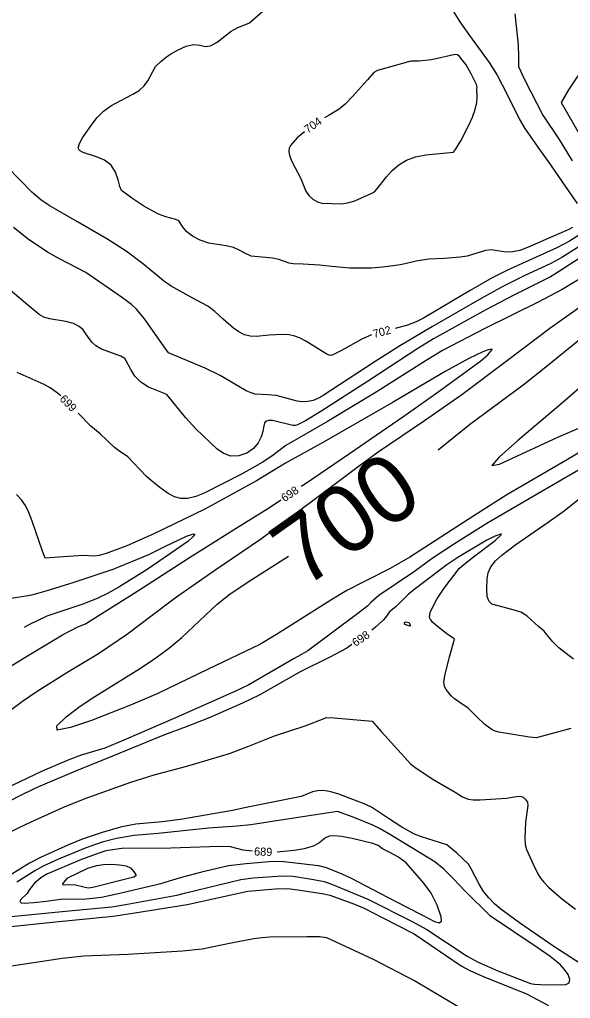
# Model space of a CAD drawing. Extents: x -291892836 to 2945206, y -477993085 to 1832792.
# Drawn here: x 1852187.4 to 1852457.2, y 544304.4 to 544783.9 of the extents above; entities that cross this region are included whole.
import ezdxf

# ---------------------------------------------------------------- set-up
doc = ezdxf.new("R2010")
doc.units = 0
for name, color, linetype in [('DT_X_Contour_Minor', 7, 'Continuous'), ('DT_X_Terrain_Ground_Line', 7, 'Continuous'), ('Level 19', 7, 'Continuous')]:
    doc.layers.add(name, color=color, linetype=linetype)

msp = doc.modelspace()

# ---------------------------------------------------------------- linework, layer by layer
at = {"layer": 'DT_X_Contour_Minor'}
for points in [[(1852269.25, 544679.94), (1852267.52, 544682.06), (1852265.45, 544685.25), (1852263.93, 544686), (1852258.95, 544687.28), (1852255.51, 544688.65), (1852248.24, 544692.47), (1852242.79, 544696.03), (1852237.29, 544700.26), (1852236.53, 544702.19), (1852235.71, 544705.35), (1852234.44, 544709.1), (1852232.29, 544712.57), (1852229, 544715.08), (1852225.12, 544716.74), (1852218.56, 544718.75), (1852216.75, 544719.73), (1852216.12, 544721.15), (1852216.71, 544723.26), (1852218.23, 544725.97), (1852222.69, 544732.56), (1852225.38, 544735.97), (1852228.47, 544739.06), (1852232.02, 544741.61), (1852239.5, 544745.58), (1852242.92, 544747.35), (1852245.9, 544749.23), (1852248.33, 544751.41), (1852250.16, 544753.97), (1852254.02, 544760.84), (1852256.51, 544763.36), (1852259.38, 544765.7), (1852261.75, 544767.24), (1852265.11, 544769.12), (1852268.96, 544770.83), (1852272.62, 544771.7), (1852275.6, 544771.41), (1852278.22, 544770.79), (1852280.98, 544771), (1852284.25, 544772.83), (1852291.11, 544778.21), (1852293.94, 544779.88), (1852299.94, 544782.28), (1852315.86, 544796.37)], [(1852399.87, 544788.06), (1852403.02, 544782.83), (1852407.86, 544776.06), (1852417.48, 544762.9), (1852421.31, 544756.65), (1852426.08, 544747.61), (1852432.13, 544735.32), (1852434.85, 544730.59), (1852441.23, 544721.48), (1852447.45, 544712.78), (1852453.24, 544704.46), (1852460.61, 544693.84)], [(1852429.96, 544786.64), (1852431.64, 544771.54), (1852431.85, 544765.57), (1852431.74, 544760.9), (1852434.53, 544754.89), (1852443.72, 544737.05), (1852451.66, 544725.1), (1852458.06, 544714.66)], [(1852326.91, 544729), (1852323.33, 544725.98), (1852320.03, 544722.24), (1852319.43, 544720.93), (1852319.28, 544719.67), (1852319.41, 544718.22), (1852319.89, 544716.48), (1852320.81, 544714.35), (1852325.03, 544706.45), (1852327.53, 544699.86), (1852329.06, 544697.76), (1852331.05, 544695.88), (1852333.27, 544694.55), (1852335.52, 544693.96), (1852345.04, 544693.68), (1852348.08, 544694.1), (1852351.62, 544695.19), (1852359.67, 544698.68), (1852361.29, 544699.54), (1852363.1, 544701.62), (1852367.18, 544706.94), (1852369.97, 544710), (1852373.16, 544712.75), (1852376.88, 544715.01), (1852381.29, 544716.65), (1852386.38, 544717.61), (1852399.9, 544719.01), (1852401.01, 544720.19), (1852403.63, 544724.58), (1852407.51, 544732.11), (1852409.24, 544736.12), (1852410.57, 544739.89), (1852411.35, 544743.21), (1852411.53, 544745.87), (1852411.41, 544749.94), (1852411.52, 544750.69), (1852411.16, 544752.08), (1852408.58, 544757.35), (1852406.22, 544761.69), (1852402.86, 544765.87), (1852401.87, 544766.59), (1852400.85, 544766.75), (1852389.18, 544764.26), (1852382.88, 544763.59), (1852379.02, 544763.52), (1852362.76, 544759.04), (1852360.97, 544757.9), (1852357.78, 544754.36), (1852350.54, 544746.26), (1852346.82, 544742.44), (1852343.92, 544739.94), (1852339, 544737.03), (1852336.83, 544735.75)], [(1852460.94, 544756.27), (1852456.24, 544749.55), (1852452.68, 544743.36), (1852465.07, 544721.81)], [(1852392.45, 544573.22), (1852407.74, 544585.55), (1852434.1, 544604.97), (1852446.04, 544614.4), (1852469.47, 544633.49), (1852490.97, 544650.93), (1852509.94, 544666.29), (1852527.77, 544680.8), (1852557.05, 544704.36), (1852560.5, 544707.13), (1852579.65, 544721.55), (1852595.38, 544733.42), (1852618.01, 544751.33), (1852621.05, 544753.75)], [(1852359.85, 544629.41), (1852355.1, 544627.35), (1852345.07, 544621.89), (1852340.79, 544619.62), (1852339.89, 544619.43), (1852339.05, 544619.54), (1852337.9, 544620.01), (1852333.61, 544622.6), (1852327.57, 544626.33), (1852324.81, 544627.8), (1852322.18, 544628.84), (1852319.43, 544629.48), (1852316.36, 544629.72), (1852309.72, 544629.35), (1852303.29, 544628.64), (1852300.3, 544628.78), (1852297.5, 544629.56), (1852294.83, 544630.92), (1852292.22, 544632.77), (1852287.18, 544637.21), (1852283.09, 544640.95), (1852279.57, 544643.5), (1852271.98, 544647.6), (1852261.64, 544653.3), (1852257.93, 544655.88), (1852248.18, 544663.95), (1852239.52, 544670.5), (1852230.08, 544676.53), (1852215.81, 544684.82), (1852201.84, 544692.77), (1852197.79, 544695.6), (1852193.43, 544699.38), (1852187.92, 544704.98), (1852180.68, 544712.38)], [(1852464.45, 544674.5), (1852453.1, 544667.34), (1852447.64, 544664.44), (1852434.54, 544658.38), (1852424.19, 544653.17), (1852413.59, 544647.34), (1852389.66, 544633.61), (1852373.15, 544623.81), (1852361.04, 544616.07), (1852335.57, 544599.51), (1852333.49, 544598.35), (1852331.13, 544597.38), (1852328.6, 544596.8), (1852325.98, 544596.66), (1852323.3, 544596.95), (1852318.01, 544598.49), (1852313.05, 544599.77), (1852308.9, 544600.13), (1852302.83, 544600.48), (1852300.86, 544601.01), (1852298.41, 544602.05), (1852292.06, 544605.73), (1852285.58, 544609.6), (1852278.28, 544613.15), (1852260.28, 544620.75), (1852257.93, 544624.03), (1852248.62, 544637.38), (1852244.68, 544642.11), (1852242.16, 544644.32), (1852237.24, 544647.96), (1852219.86, 544660.05), (1852206.86, 544666.72), (1852201.09, 544670), (1852191.58, 544676.32), (1852184.34, 544681.99)], [(1852458.21, 544682.13), (1852456.44, 544681.11), (1852446.68, 544676.78), (1852437.04, 544672.58), (1852432.4, 544670.86), (1852428.19, 544669.95), (1852424.54, 544670.07), (1852418.42, 544671.11), (1852415.59, 544670.77), (1852406.61, 544668.07), (1852403.2, 544667.49), (1852395.48, 544666.88), (1852387.84, 544666.52), (1852382.43, 544665.78), (1852374.01, 544663.81), (1852365.19, 544662.58), (1852359.75, 544662.18), (1852349.07, 544662.22), (1852340.29, 544662.95), (1852334.26, 544663.61), (1852326.33, 544664.14), (1852321.4, 544664.25), (1852319.42, 544664.61), (1852314.45, 544666.36), (1852311.34, 544667.1), (1852300.88, 544668.09), (1852297.98, 544669.31), (1852295.23, 544670.86), (1852292.19, 544672.21), (1852288.54, 544673.02), (1852280.1, 544674.43), (1852275.87, 544675.88), (1852272.11, 544677.8), (1852269.25, 544679.94)], [(1852462.62, 544679.19), (1852456.72, 544675.41), (1852450.5, 544672.13), (1852426.74, 544661.38), (1852418.86, 544657.43), (1852408.16, 544651.21), (1852385.31, 544637.65), (1852381.68, 544635.84), (1852377.34, 544634.21), (1852371.41, 544632.66)], [(1852471.22, 544673.07), (1852449.68, 544659.16), (1852447.4, 544657.91), (1852429.51, 544648.92), (1852415.74, 544641.66), (1852390.22, 544627.51), (1852382.41, 544622.71), (1852357.8, 544606.67), (1852335.5, 544592.32), (1852327.52, 544587.41), (1852323.5, 544585.36), (1852322.32, 544585.01), (1852321.3, 544585.06), (1852311.34, 544587.49), (1852309.43, 544587.53), (1852307.92, 544586.96), (1852307.39, 544586.36), (1852306.92, 544584.09), (1852306.54, 544582.13), (1852305.75, 544579.52), (1852304.31, 544576.59), (1852301.99, 544573.78), (1852298.66, 544571.5), (1852294.73, 544570.14), (1852290.73, 544570.08), (1852287.11, 544571.49), (1852284.07, 544573.7), (1852273.9, 544583.22), (1852268.65, 544589.06), (1852259.48, 544600.31), (1852250.46, 544603.83), (1852246.73, 544606.23), (1852243.9, 544609.26), (1852241.93, 544612.43), (1852239.64, 544616.83), (1852238.86, 544617.82), (1852236.92, 544618.96), (1852227.49, 544622.53), (1852224.78, 544624.05), (1852222.74, 544625.87), (1852219.89, 544629.93), (1852218.49, 544631.9), (1852216.61, 544633.64), (1852213.85, 544635.02), (1852210.02, 544635.97), (1852201.99, 544637.29), (1852199.22, 544638.15), (1852196.89, 544639.52), (1852190.21, 544644.97), (1852181.69, 544652.32)], [(1852473.9, 544664.11), (1852453.13, 544651.73), (1852441.45, 544645.42), (1852415.24, 544632.61), (1852394.5, 544621.75), (1852386.58, 544616.99), (1852362.03, 544601.43), (1852338.22, 544587.11), (1852317.87, 544575.22), (1852310.92, 544570.04), (1852306.18, 544566.91), (1852296.14, 544561.31), (1852277.82, 544551.92), (1852273.65, 544550.28), (1852269.71, 544549.27), (1852266.33, 544549.24), (1852263.28, 544550.14), (1852260.16, 544551.84), (1852256.69, 544554.21), (1852253.02, 544557.08), (1852249.43, 544560.32), (1852240.43, 544569.66), (1852235.83, 544572.91), (1852233.85, 544574.25), (1852230.28, 544577.74), (1852226.9, 544581.01), (1852222.35, 544584.82), (1852216.04, 544591.18)], [(1852172.34, 544437.74), (1852188.86, 544450.12), (1852195.99, 544455.01), (1852210.53, 544464.06), (1852225.98, 544473.44), (1852240.28, 544483.02), (1852251.71, 544491.66), (1852264.2, 544501.18), (1852283, 544514.19), (1852305.43, 544529.34), (1852330.42, 544547.92), (1852353.22, 544565.04), (1852363.01, 544572.15), (1852385.79, 544587.56), (1852404.1, 544600.19), (1852426.43, 544617.15), (1852447.15, 544632.67), (1852469.02, 544648.28)], [(1852325.39, 544555.34), (1852327.49, 544556.74), (1852349.08, 544571.32), (1852375.07, 544589.29), (1852391.84, 544601.04), (1852413.31, 544616.72), (1852416.85, 544619.76), (1852418.95, 544622.27), (1852418.8, 544622.52), (1852416.89, 544622.09), (1852414.25, 544621.19), (1852407.43, 544617.96), (1852395.95, 544611.48), (1852370.47, 544596.57), (1852344, 544581.26), (1852336.28, 544576.85), (1852317.62, 544566.62), (1852303.5, 544557.99), (1852278.12, 544544.05), (1852252.79, 544531.8), (1852239.96, 544526.09), (1852229.81, 544522.35), (1852226.31, 544521.38), (1852223.84, 544521.12), (1852218.58, 544521.4), (1852208.87, 544520.73), (1852199.86, 544520.02), (1852198.65, 544523.49), (1852193.5, 544538.23), (1852191.85, 544542.51), (1852190.21, 544545.91), (1852188.28, 544548.74), (1852185.89, 544551.21)], [(1852477.25, 544617.12), (1852454.69, 544597.29), (1852431.33, 544577.49), (1852422.32, 544569.63), (1852418.78, 544565.49), (1852422.5, 544566.17), (1852451.02, 544579.33), (1852466.01, 544585.74)], [(1852207.51, 544599.62), (1852205.34, 544601.47), (1852202.43, 544603.53), (1852199.45, 544605.17), (1852186.13, 544611.05)], [(1852475.14, 544579.82), (1852454.97, 544567.95), (1852426.12, 544551.07), (1852409.85, 544540.79), (1852383.15, 544523.53), (1852378.56, 544520.55), (1852368.95, 544515.01), (1852355.97, 544508.43), (1852347.64, 544504.32), (1852339.82, 544499.54), (1852313.19, 544482.71), (1852305.15, 544477.86), (1852279.82, 544465.8), (1852255.17, 544453.88), (1852241.74, 544448.01), (1852222.58, 544440.6), (1852212.25, 544437.12), (1852205.76, 544435.86), (1852205.57, 544437.93), (1852210.18, 544442.33), (1852217.1, 544447.54), (1852224.3, 544452.35), (1852246.6, 544466.17), (1852254.14, 544471.25), (1852261, 544476.35), (1852266.79, 544481.28), (1852284.13, 544497.54), (1852290.61, 544502.68), (1852301.23, 544509.65), (1852319.1, 544521.01)], [(1852468.18, 544567.28), (1852442.94, 544552.57), (1852416.26, 544537.05), (1852400.45, 544527.11), (1852389.58, 544519.89), (1852380.86, 544513.53), (1852363.34, 544501.86), (1852359.38, 544498.41), (1852358.04, 544496.82), (1852352.43, 544492.49), (1852328.55, 544474.7), (1852325.14, 544472.71), (1852321.94, 544470.97), (1852299.65, 544457.99), (1852292.8, 544454.78), (1852263.69, 544441.92), (1852238.41, 544430.87), (1852229.15, 544427.08), (1852217.6, 544423.54), (1852211.43, 544421.32), (1852198.47, 544415.71), (1852173.22, 544403.84)], [(1852458.82, 544470.65), (1852451.61, 544476.22), (1852448.55, 544479.03), (1852445.33, 544483.04), (1852444.3, 544484.41), (1852441.54, 544486.67), (1852438.05, 544489.86), (1852435.84, 544491.82), (1852432.94, 544493.57), (1852429.25, 544494.86), (1852418.71, 544497.51), (1852417.4, 544498.93), (1852416.9, 544499.95), (1852416.53, 544501.28), (1852416.27, 544505.01), (1852416.43, 544510.03), (1852416.97, 544512.88), (1852418.28, 544515.8), (1852420.61, 544518.71), (1852423.67, 544521.54), (1852430.47, 544526.75), (1852446.41, 544537.75), (1852454.13, 544543.24), (1852463.29, 544550.58)], [(1852140.31, 544433.27), (1852145.64, 544437.36), (1852160, 544449.03), (1852173.68, 544461.3), (1852176.24, 544463.17), (1852191.31, 544472.29), (1852208.46, 544482.54), (1852215.87, 544486.5), (1852219.59, 544487.92), (1852223.25, 544490.14), (1852244.81, 544503.74), (1852270.55, 544520.4), (1852293.41, 544534.81), (1852309.87, 544544.95), (1852315.42, 544548.67)], [(1852182.44, 544500.27), (1852193.4, 544502.21), (1852200.43, 544504.03), (1852214.15, 544508.37), (1852233.17, 544514.74), (1852250.67, 544521.91), (1852258.61, 544525.79), (1852269.13, 544530.8), (1852272.64, 544531.94), (1852273.17, 544531.78), (1852272.23, 544530.58), (1852269.74, 544528.23), (1852263.99, 544524.11), (1852249.82, 544514.58), (1852235.97, 544505.9), (1852230.48, 544502.76), (1852225.72, 544500.42), (1852218.91, 544497.77), (1852200.72, 544491.67), (1852191.95, 544487.38), (1852189.66, 544486.16)], [(1852407.08, 544446.69), (1852402.58, 544449.74), (1852400.52, 544451.11), (1852398.77, 544452.59), (1852396.29, 544455.69), (1852395.56, 544457.26), (1852395.29, 544459.32), (1852395.64, 544462.43), (1852397.99, 544471.72), (1852400.41, 544480.43), (1852399.61, 544481.11), (1852397.41, 544482.56), (1852392.19, 544486.57), (1852389.89, 544488.6), (1852388.66, 544490.03), (1852388.27, 544490.96), (1852388.48, 544493.4), (1852389.1, 544494.94), (1852391.87, 544499.98), (1852395.34, 544505.33), (1852402.72, 544514.95), (1852403.96, 544516.19), (1852409.15, 544520.21), (1852420.4, 544528.75), (1852423.29, 544531.49), (1852423.49, 544531.91), (1852423.03, 544531.92), (1852419.89, 544530.7), (1852416.24, 544528.95), (1852402.09, 544520.46), (1852396.74, 544516.79), (1852388.59, 544510.64), (1852381.87, 544505.5), (1852377.96, 544502.48), (1852371.87, 544496.41), (1852368.54, 544493.75), (1852366.58, 544491.09), (1852365.51, 544489.65), (1852361.8, 544486.24), (1852359.96, 544484.81)], [(1852375.93, 544488.62), (1852376.52, 544488.83), (1852378.12, 544488.61), (1852378.84, 544487.04), (1852378.55, 544486.71), (1852376.18, 544487.54), (1852375.88, 544488.48), (1852375.93, 544488.62)], [(1852350.22, 544477.79), (1852347.62, 544476.01), (1852339.3, 544471.54), (1852325.12, 544464.63), (1852304.82, 544453.02), (1852296.64, 544449.08), (1852280.26, 544441.88), (1852269, 544437.49), (1852258.34, 544433.63), (1852233.66, 544423.37), (1852214.74, 544415.75), (1852195.44, 544407.58), (1852186.46, 544403.19), (1852159.5, 544389.06), (1852149.58, 544384.06), (1852137.68, 544378.2), (1852119.33, 544368.42), (1852091.12, 544353.6), (1852076.42, 544346.52), (1852047.75, 544333.26), (1852023.62, 544322.2), (1852009.94, 544316.36), (1851999.64, 544312.18), (1851981.85, 544303.98)], [(1852457.5, 544436.71), (1852443.51, 544432.86), (1852440.4, 544432.06), (1852437.2, 544432.38), (1852422.2, 544434.9), (1852420.35, 544435.36), (1852418.82, 544436.03), (1852415.23, 544438.6), (1852411.25, 544442.54), (1852407.08, 544446.69)], [(1852180.45, 544384.83), (1852190.98, 544389.99), (1852208.51, 544397.97), (1852219.44, 544402.43), (1852241.91, 544410.38), (1852253.29, 544413.97), (1852269.24, 544418.25), (1852290.14, 544424.49), (1852299.2, 544427.89), (1852312.19, 544432.99), (1852327.27, 544437.93), (1852336.52, 544441.56), (1852337.58, 544442.01), (1852341.43, 544441.88), (1852360.08, 544440.21), (1852364.61, 544435.1), (1852379.08, 544419.13), (1852381.67, 544417.19), (1852390.4, 544411.48), (1852400.72, 544405.54), (1852404.36, 544403.16), (1852407.08, 544402.1), (1852409.59, 544401.73), (1852413.03, 544401.66), (1852425.89, 544402.52), (1852428.66, 544403.08), (1852431.89, 544403.51), (1852433.08, 544403.39), (1852434.05, 544402.95), (1852435.41, 544401.67), (1852436.19, 544400.52), (1852436.3, 544398.95), (1852435.2, 544390.75), (1852434.87, 544382.71), (1852435.12, 544379.92), (1852435.8, 544377.36), (1852439.03, 544370.13), (1852441.3, 544365.44), (1852442.58, 544363.37), (1852444.21, 544361.32), (1852446.47, 544359.01), (1852452.75, 544353.53), (1852459.67, 544348.09)], [(1852462.58, 544321.18), (1852449.11, 544329.8), (1852432.24, 544341.5), (1852423.2, 544348.19), (1852420.12, 544350.83), (1852417.25, 544353.69), (1852414.67, 544356.87), (1852412.47, 544360.34), (1852408.65, 544367.98), (1852407.38, 544370.16), (1852401.36, 544375.7), (1852396.75, 544379.72), (1852384.33, 544383.52), (1852380.82, 544384.94), (1852374.6, 544388.32), (1852368.17, 544392.54), (1852359.77, 544398.19), (1852356.27, 544399.72), (1852343.76, 544404.44), (1852339.92, 544405.6), (1852336.34, 544406.25), (1852333.32, 544406.18), (1852330.88, 544405.63), (1852325.33, 544403.4)], [(1852325.33, 544403.4), (1852298.31, 544397.9), (1852291.64, 544396.54), (1852266.17, 544392.16), (1852257.24, 544390.98), (1852244.29, 544389.77), (1852236.81, 544388.38), (1852227.77, 544385.78), (1852218.55, 544382.66), (1852211.39, 544379.72), (1852197.64, 544373.43), (1852192.24, 544370.62), (1852182.73, 544364.87)], [(1852183.2, 544344.57), (1852209.87, 544347.14), (1852232.58, 544349.28), (1852239.23, 544350.39), (1852264.41, 544355.07), (1852268.75, 544356.22), (1852295.73, 544362.73), (1852301.83, 544363.45), (1852316.08, 544364.44), (1852321.46, 544364.38), (1852331.29, 544362.73), (1852336.56, 544361.67), (1852340.68, 544360.18), (1852358.03, 544353.08), (1852380.1, 544342.01), (1852386.94, 544338.19), (1852406.67, 544325.19), (1852412.1, 544322.26), (1852421.68, 544318.03), (1852437.61, 544311.69), (1852439.58, 544311.35), (1852445.5, 544311.18), (1852454.91, 544311.25), (1852456.6, 544312.06), (1852456.93, 544313.77), (1852456.09, 544316.09), (1852454.39, 544318.61), (1852452.15, 544321), (1852447.24, 544324.97), (1852440.95, 544329.37), (1852418.05, 544344.76), (1852405.44, 544357.13), (1852399.97, 544363.08), (1852395.23, 544367.81), (1852390.78, 544371.29), (1852369.06, 544384.5), (1852364.06, 544387.55), (1852360.51, 544389.31), (1852350.72, 544393.21), (1852343.05, 544395.94), (1852319.66, 544392.48), (1852300.72, 544389.47), (1852293.93, 544388.84), (1852279.87, 544387.8), (1852255.26, 544385.25), (1852243.46, 544384.17), (1852234.78, 544382.84), (1852227.91, 544381.05), (1852219.58, 544378.11), (1852206.38, 544372.65), (1852198.94, 544369.17), (1852194.82, 544366.9), (1852186.08, 544361.34)], [(1852301.54, 544376.62), (1852296.97, 544377.02), (1852290.65, 544378.64), (1852285.15, 544378.87), (1852261.45, 544378.05), (1852237.49, 544377.94), (1852229.68, 544376.77), (1852226.16, 544375.67), (1852216.91, 544372.1), (1852200.8, 544365.29), (1852197.75, 544363.5), (1852194.63, 544360.91), (1852192.28, 544357.84), (1852191.01, 544355.76), (1852188.01, 544352.86), (1852187.54, 544351.88), (1852188.12, 544351.31), (1852189.62, 544351.12), (1852194.41, 544351.38), (1852200.35, 544352.11), (1852208.56, 544353.27), (1852218.47, 544353.09), (1852227.53, 544354.1), (1852235.06, 544355.61), (1852256.61, 544360.66), (1852266.14, 544363.7), (1852277.96, 544366.8), (1852289.76, 544369.5), (1852298.35, 544370.52), (1852311.56, 544371.67), (1852316.76, 544371.49), (1852333.81, 544369.52), (1852337.6, 544368.63), (1852345.19, 544365.43), (1852349.78, 544363.34), (1852371.45, 544352.07), (1852384.41, 544345.39), (1852390.6, 544342.12), (1852392.99, 544341.48), (1852394.02, 544342.31), (1852393.91, 544344.33), (1852391.94, 544350.1), (1852388.99, 544356.01), (1852385.48, 544360.83), (1852376.79, 544370.92), (1852373.01, 544373.6), (1852368.82, 544375.92), (1852365.24, 544377.77), (1852363.03, 544379.3), (1852360.46, 544380.26), (1852350.32, 544382.74), (1852345.15, 544383.7), (1852341.44, 544384.1), (1852339, 544383.92), (1852337.32, 544383.18), (1852334, 544380.47), (1852331.13, 544379), (1852326.87, 544377.78), (1852321.92, 544376.87), (1852313.53, 544376.09)], [(1852211.01, 544363.51), (1852220.78, 544368.33), (1852225.27, 544369.61), (1852228.52, 544370.07), (1852232.4, 544370.19), (1852236.32, 544369.95), (1852239.59, 544369.33), (1852241.68, 544368.35), (1852243.56, 544366.21), (1852244.55, 544364.62), (1852243.4, 544363.91), (1852240.69, 544363.11), (1852223.26, 544358.73), (1852221.14, 544358.53), (1852219.46, 544358.7), (1852214.05, 544360.03), (1852208.67, 544360), (1852208.51, 544360.53), (1852209.86, 544362.16), (1852211.01, 544363.51)], [(1852179.93, 544339.37), (1852205.05, 544342.01), (1852233.29, 544344.72), (1852243.85, 544346.3), (1852269.45, 544350.45), (1852299.2, 544356.92), (1852312.81, 544358.07), (1852318.81, 544358.21), (1852324.89, 544357.52), (1852336.49, 544355.73), (1852339.35, 544354.97), (1852350.69, 544350.86), (1852356.2, 544348.69), (1852365.02, 544344.16), (1852380.62, 544336.07), (1852388.32, 544330.92), (1852403.69, 544320.41), (1852407.9, 544318.09), (1852414.12, 544315.4), (1852435.65, 544306.69), (1852446.53, 544301.03)], [(1852405.9, 544298.18), (1852380.8, 544313.02), (1852360.84, 544323.5), (1852337.92, 544334.17), (1852334.38, 544334.55), (1852328.07, 544334.69), (1852309.76, 544334.41), (1852306.19, 544334.18), (1852302.08, 544333.65), (1852291.1, 544331.52), (1852276.75, 544328.63), (1852267.13, 544327.62), (1852240.46, 544325.89), (1852218.79, 544325.19), (1852208.22, 544324.08), (1852183.43, 544320.27), (1852174.78, 544318.54), (1852167.52, 544316.38), (1852149.28, 544310), (1852148.35, 544308.93), (1852147.23, 544306.71), (1852147.18, 544304.81), (1852147.59, 544295.56)]]:
    msp.add_lwpolyline(points, dxfattribs=at)

# ---------------------------------------------------------------- texts
at = {"layer": 'DT_X_Terrain_Ground_Line'}
msp.add_text('700', height=33, rotation=35.214, dxfattribs=at).set_placement((1852326.41, 544504.77))
at = {"layer": 'Level 19'}
for s, rotation, p in [('704', 34.5322, (1852328.52, 544728.04)), ('702', 14.6735, (1852361.05, 544627.88)), ('699', 314.7945, (1852206.68, 544597.76)), ('698', 33.8045, (1852317.16, 544547.42)), ('698', 34.3087, (1852351.98, 544476.56)), ('689', 358.0528, (1852302.21, 544374.48))]:
    msp.add_text(s, height=4, rotation=rotation, dxfattribs=at).set_placement(p)

doc.saveas('drawing.dxf')
